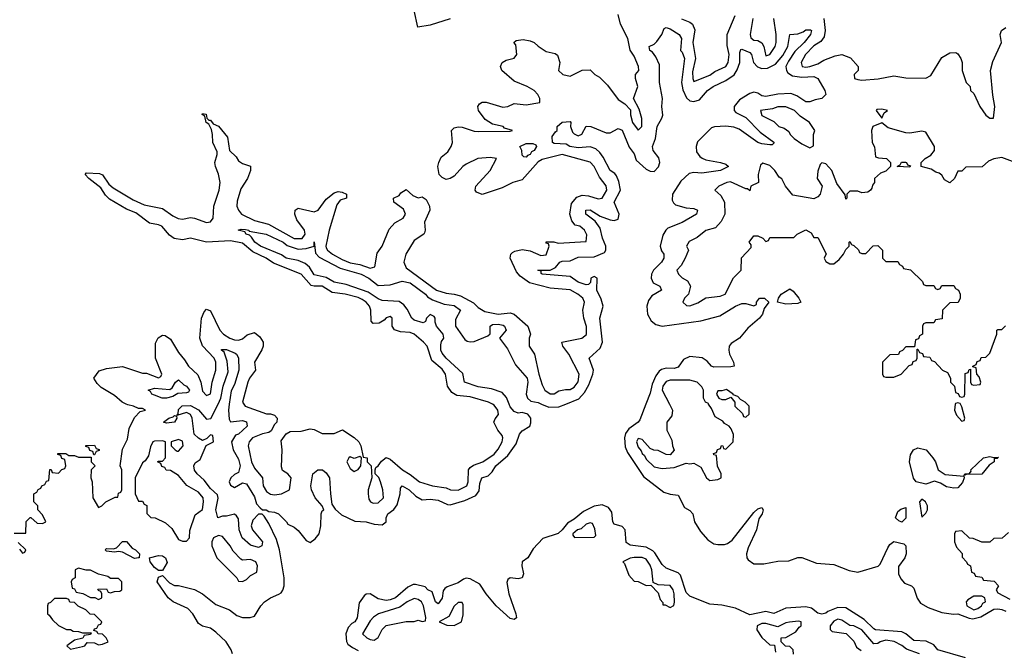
# Model space of a CAD drawing. Header units: inches. Extents: x 2710751 to 2829008, y 857003 to 965602.
# Tile 303 of 320: x 2810516 to 2815443, y 868767 to 871924. Entities that reach past the tile are written whole.
import ezdxf

# ---------------------------------------------------------------- set-up
doc = ezdxf.new("R2010")
doc.units = ezdxf.units.IN
doc.header["$MEASUREMENT"] = 0
doc.layers.add('C8816', color=7, linetype='Continuous')
doc.layers.add('C8817', color=7, linetype='Continuous')

msp = doc.modelspace()

# ---------------------------------------------------------------- linework, layer by layer
at = {"layer": 'C8816', "color": 2}
for points, elevation in [([(2810487.3, 869352.7), (2810546, 869354), (2810548.4, 869411.6), (2810568.4, 869431.6), (2810571.6, 869431.6), (2810603.6, 869403.6), (2810630, 869402), (2810646, 869410), (2810630, 869446), (2810606, 869470), (2810606, 869490), (2810586, 869510), (2810586, 869550), (2810602, 869558), (2810607.3, 869572.7), (2810622, 869578), (2810626, 869590), (2810642, 869598), (2810650, 869614), (2810662, 869618), (2810667.3, 869672.7), (2810672.7, 869672.7), (2810678, 869658), (2810710, 869654), (2810727.3, 869672.7), (2810742, 869678), (2810746, 869690), (2810742, 869722), (2810727.3, 869727.3), (2810722, 869742), (2810707.3, 869747.3), (2810707.3, 869752.7), (2810747.3, 869752.7), (2810762, 869742), (2810790, 869742), (2810810, 869734), (2810874, 869734), (2810874, 869710), (2810894, 869690), (2810874, 869670), (2810872, 869630), (2810878, 869610), (2810881, 869530), (2810910, 869482), (2810926, 869490), (2810946, 869510), (2810994, 869534), (2811006, 869534), (2811010, 869554), (2811022, 869558), (2811026, 869570), (2811026, 869670), (2811018, 869690), (2811030, 869774), (2811055.5, 869824.5), (2811063.2, 869876.8), (2811090, 869932), (2811118, 869962), (2811146, 869970), (2811130, 869978), (2811110, 869978), (2811086, 869990), (2811056, 869996), (2811047.9, 870000)], 6), ([(2811580.7, 868750), (2811574.5, 868770), (2811549.7, 868809.7), (2811497.7, 868857.7), (2811470, 868878), (2811430, 868887.6), (2811410, 868900.9), (2811382.7, 868950), (2811356.6, 868976.6), (2811284, 869010), (2811259, 869030), (2811204, 869110), (2811210, 869134), (2811230, 869142), (2811265.4, 869105.4), (2811290, 869092), (2811311.1, 869091.1), (2811390, 869071.3), (2811430.4, 869050.4), (2811496.7, 868996.7), (2811566, 868970), (2811601.6, 868941.6), (2811630, 868930.5), (2811669.5, 868930.5), (2811690, 868938.8), (2811722, 868990), (2811740.9, 869010), (2811770, 869030.4), (2811812.3, 869047.7), (2811824.5, 869055.5), (2811832.3, 869067.7), (2811839.3, 869090), (2811839.3, 869130), (2811815.3, 869270), (2811801.5, 869321.5), (2811762, 869402), (2811739, 869439), (2811728.4, 869448.4), (2811710, 869448.7), (2811682, 869418), (2811674, 869390), (2811680.7, 869370), (2811730.7, 869310), (2811726.8, 869290), (2811710, 869282.4), (2811670, 869294), (2811629.4, 869330), (2811614, 869370), (2811610, 869426), (2811600.4, 869440.4), (2811590, 869448), (2811550, 869438), (2811530, 869438), (2811508, 869430), (2811497.2, 869470), (2811509.1, 869529.1), (2811505.2, 869545.2), (2811470, 869577), (2811438.6, 869618.6), (2811403.7, 869650), (2811389.7, 869669.7), (2811386.6, 869690), (2811393.6, 869706.4), (2811418, 869722), (2811448, 869792), (2811486, 869810), (2811482, 869842), (2811470, 869846), (2811452.7, 869827.3), (2811430, 869818), (2811410, 869828.7), (2811389.6, 869850), (2811379, 869930), (2811370, 869948), (2811350, 869958), (2811302, 869942), (2811308.7, 869951.3), (2811310, 869972), (2811329.1, 869990.9), (2811370, 869992), (2811410, 869971), (2811450, 869924.7), (2811472.7, 869927.3), (2811508.2, 870000)], 2), ([(2811564.5, 870000), (2811560.5, 869970), (2811564.5, 869924.5), (2811571, 869911), (2811630, 869917.1), (2811650, 869910.4), (2811654.8, 869890), (2811610, 869849.4), (2811596.3, 869843.7), (2811576, 869810), (2811584.7, 869770), (2811610, 869724.7), (2811619.1, 869690), (2811610, 869658), (2811590, 869648), (2811572, 869630), (2811564.7, 869610), (2811570, 869594), (2811590, 869582), (2811630, 869604.7), (2811650, 869601), (2811690, 869536), (2811701, 869501), (2811719.6, 869479.6), (2811731.1, 869471.1), (2811748.9, 869471.1), (2811762, 869462), (2811790, 869458.8), (2811811.3, 869450), (2811851.3, 869410), (2811858, 869398), (2811890, 869382.8), (2811910, 869367.3), (2811950, 869316), (2811970, 869306), (2811995.1, 869324.9), (2812014, 869350), (2812022.7, 869390), (2812023.7, 869450), (2812030, 869464.7), (2812038, 869470), (2812029.2, 869490), (2811995.1, 869530), (2811976, 869570), (2811973.2, 869590), (2811982, 869650), (2812008, 869670), (2812031.3, 869670), (2812050, 869656), (2812066.8, 869630), (2812070.5, 869550.5), (2812078, 869498), (2812093.7, 869473.7), (2812126, 869446), (2812193.2, 869413.2), (2812250, 869410.4), (2812290, 869399.3), (2812330, 869394.8), (2812349, 869410), (2812349.3, 869430), (2812357.2, 869450), (2812388.3, 869471.7), (2812405.4, 869494.6), (2812419.3, 869550), (2812421.2, 869578.8), (2812429.5, 869590.5), (2812464.7, 869570), (2812498.8, 869538.8), (2812530, 869520.7), (2812570, 869523), (2812610, 869518), (2812656.8, 869496.8), (2812670, 869495.5), (2812743.6, 869516.4), (2812798.7, 869541.3), (2812814.8, 869565.2), (2812817.5, 869602.5), (2812829, 869630), (2812859.3, 869640.7), (2812879.5, 869660.5), (2812898, 869690), (2812958.3, 869741.7), (2812999.6, 869800.4), (2813017.2, 869850), (2813030, 869866), (2813068.7, 869890), (2813073.6, 869906.4), (2813074, 869930), (2813058, 869950), (2813030, 869957.2), (2813010, 869954), (2812990, 869962.7), (2812970, 869986), (2812964.6, 870000)], 2), ([(2811637.8, 870000), (2811644.7, 869990), (2811750, 869951.3), (2811770, 869951.3), (2811790, 869944.7), (2811804.7, 869930), (2811802, 869910), (2811790, 869898), (2811774.8, 869865.2), (2811762.8, 869857.2), (2811730, 869851.5), (2811680.7, 869830), (2811663.8, 869810), (2811659.3, 869790), (2811676.4, 869710), (2811690, 869678.8), (2811730.6, 869630.6), (2811733.4, 869590), (2811750, 869562), (2811770, 869548.2), (2811790, 869544.9), (2811826, 869550), (2811866, 869570), (2811874, 869630), (2811858, 869650), (2811830, 869668), (2811826.3, 869686.3), (2811829, 869770), (2811824.7, 869815.3), (2811848.9, 869851.1), (2811870, 869862), (2811923.6, 869863.6), (2811970, 869876), (2811990, 869872), (2812030, 869852), (2812090, 869852), (2812131.6, 869871.6), (2812190, 869832), (2812212, 869810), (2812222, 869790), (2812234, 869734), (2812254, 869730), (2812254, 869710), (2812274, 869690), (2812278, 869630), (2812258.8, 869570), (2812258.8, 869550), (2812263.5, 869523.5), (2812270.9, 869510.9), (2812284, 869504), (2812310, 869505.5), (2812336, 869530), (2812332.3, 869570), (2812321.2, 869610), (2812312.1, 869632.1), (2812295.3, 869650), (2812295.3, 869670), (2812298, 869682), (2812310, 869691.3), (2812325.6, 869714.4), (2812350, 869732), (2812370, 869724.7), (2812431, 869670), (2812470, 869648), (2812516, 869610), (2812582, 869590), (2812650, 869580.5), (2812672, 869570), (2812710, 869568.8), (2812753.3, 869590), (2812760.4, 869610), (2812762.4, 869670), (2812770, 869682), (2812786.7, 869693.3), (2812832.7, 869710), (2812890, 869748.7), (2812910, 869774), (2812929.5, 869810), (2812933.6, 869830), (2812930, 869842), (2812909.2, 869870), (2812888.7, 869910), (2812894.6, 869925.4), (2812912.3, 869947.7), (2812909.2, 869970), (2812890, 869995.1), (2812880.9, 870000)], 6), ([(2813126.9, 870000), (2813163.9, 869983.9), (2813214, 869986), (2813248, 870000)], 2), ([(2813649, 870000), (2813618.6, 869921.4), (2813611.3, 869908.7), (2813563.6, 869876.4), (2813547.6, 869852.4), (2813541.7, 869830), (2813545.7, 869785.7), (2813557.2, 869757.2), (2813637.1, 869637.1), (2813739.6, 869559.6), (2813770, 869548.4), (2813810, 869544), (2813842.8, 869482.8), (2813870, 869466.8), (2813884, 869450), (2813892.4, 869410), (2813922.4, 869362.4), (2813959.9, 869319.9), (2813990, 869300.3), (2814010, 869296), (2814042.4, 869297.6), (2814058, 869302), (2814081.2, 869318.8), (2814190, 869457.3), (2814210, 869476), (2814230, 869482), (2814236, 869470), (2814230.8, 869450.8), (2814214.4, 869425.6), (2814202.4, 869370), (2814160.3, 869279.7), (2814152.4, 869250), (2814154.4, 869230), (2814160.3, 869220.3), (2814190, 869200.3), (2814239.7, 869200.3), (2814310, 869212.9), (2814364.7, 869215.3), (2814410, 869232.4), (2814430, 869232), (2814502.8, 869202.8), (2814590, 869197.1), (2814666, 869166), (2814710, 869158), (2814811.9, 869188.1), (2814821.5, 869198.5), (2814859.7, 869280.3), (2814870, 869296), (2814890, 869312), (2814939.8, 869299.8), (2814950.5, 869290.5), (2814952, 869250), (2814944.4, 869230), (2814913.1, 869186.9), (2814912.9, 869150), (2814924.4, 869124.4), (2814943.8, 869103.8), (2814978.8, 869090), (2814990, 869078.8), (2815007.4, 869027.4), (2815023.8, 869003.8), (2815062, 868982), (2815130, 868956.5), (2815188.7, 868948.7), (2815210, 868950.2), (2815267.8, 868927.8), (2815285.3, 868925.3), (2815325.5, 868934.5), (2815390, 868972.8), (2815410, 868974.3), (2815430, 868971.6), (2815450, 868962.6)], 2), ([(2813766.7, 870000), (2813782, 869970), (2813779.6, 869940.4), (2813754, 869910), (2813754, 869870), (2813779.6, 869819.6), (2813782, 869790), (2813791.6, 869768.4), (2813770, 869746), (2813750, 869748), (2813710, 869768), (2813688.4, 869768.4), (2813670, 869778), (2813630, 869822), (2813610, 869828), (2813602.8, 869810), (2813610, 869784.7), (2813625.5, 869765.5), (2813630, 869752), (2813642.8, 869742.8), (2813650, 869724.7), (2813690, 869686), (2813730, 869678), (2813790, 869682), (2813850, 869704.7), (2813870, 869701), (2813890, 869704.7), (2813924.7, 869684.7), (2813952, 869630), (2813970, 869618), (2814010, 869622), (2814026, 869630), (2814026, 869650), (2814008.4, 869688.4), (2814002, 869742), (2813990, 869746), (2813988.4, 869751.6), (2814002, 869758), (2814007.3, 869772.7), (2814022, 869778), (2814027.3, 869792.7), (2814034, 869790), (2814038, 869778), (2814050, 869774), (2814086, 869810), (2814087.3, 869847.3), (2814076.4, 869876.4), (2814066, 869890), (2814043.1, 869903.1), (2814034.6, 869914.6), (2813996.4, 869936.4), (2813978, 869978), (2813963.3, 870000)], 6), ([(2814094, 870000), (2814094, 869990), (2814132.7, 869952.7), (2814138, 869938), (2814150, 869934), (2814166, 869950), (2814166, 869990), (2814156, 870000)], 6), ([(2815197.7, 870000), (2815194, 869970), (2815203.6, 869943.6), (2815230, 869914), (2815242, 869918), (2815246, 869930), (2815230, 869986), (2815223, 870000)], 6), ([(2815248, 868730), (2815110, 868769.3), (2815090, 868794), (2815052.3, 868812.3), (2814990, 868816.2), (2814949.7, 868849.7), (2814930, 868859.6), (2814799, 868870), (2814790, 868874), (2814741.8, 868921.8), (2814650, 868979.5), (2814610, 868980.7), (2814559, 868961), (2814550, 868952.7), (2814530, 868947.8), (2814510, 868952.7), (2814478, 868978), (2814450, 868984), (2814350, 868978.7), (2814290, 868952), (2814250, 868961.3), (2814170, 868945.4), (2814098.5, 868978.5), (2814030, 868992.3), (2813970, 868998.4), (2813888.7, 869030), (2813870, 869038), (2813850, 869056), (2813822.7, 869142.7), (2813810, 869155.1), (2813750, 869178), (2813730, 869197), (2813694.7, 869254.7), (2813684.4, 869264.4), (2813650, 869283.5), (2813570, 869294), (2813550, 869306.6), (2813545.1, 869370), (2813530, 869387), (2813490, 869399.3), (2813483.6, 869410), (2813478.7, 869458.7), (2813462.4, 869482.4), (2813430, 869495.6), (2813390, 869488.3), (2813337.2, 869462.8), (2813290, 869424.2), (2813256.2, 869403.8), (2813230, 869369.6), (2813210, 869352), (2813133.8, 869326.2), (2813084.9, 869275.1), (2813058.8, 869230), (2813030.8, 869210), (2813027.7, 869190), (2813037.1, 869150), (2813030.7, 869130), (2813010, 869125.6), (2812970.6, 869129.4), (2812959.1, 869120.9), (2812953, 869107), (2812962.6, 869050), (2812999.1, 868950), (2813001, 868930), (2812990, 868921.2), (2812970, 868926.6), (2812899.6, 868990), (2812849.8, 869049.8), (2812818.6, 869098.6), (2812770, 869124.7), (2812750, 869127.6), (2812737, 869123), (2812710, 869104.2), (2812655.2, 869084.8), (2812643.5, 869076.5), (2812634.4, 869065.6), (2812630, 869028.7), (2812610, 868999.3), (2812597.2, 869010), (2812579.3, 869059.3), (2812558, 869070), (2812545.2, 869085.2), (2812496.5, 869096.5), (2812484, 869096), (2812457.5, 869082.5), (2812396.3, 869030), (2812370, 869019.6), (2812350, 869017), (2812310, 869024.5), (2812270, 869049), (2812250, 869048.7), (2812239.8, 869040.2), (2812214.9, 869005.1), (2812204, 868930), (2812193, 868910), (2812178, 868902), (2812159.1, 868880.9), (2812147.3, 868850), (2812150.4, 868810.4), (2812157.1, 868797.1), (2812180.3, 868780.3), (2812210, 868766.8)], 2), ([(2815463.6, 869356.4), (2815431.6, 869328.4), (2815390, 869326), (2815370, 869308), (2815330, 869308), (2815287.3, 869327.3), (2815268.4, 869328.4), (2815230, 869366), (2815198, 869362), (2815194, 869350), (2815194, 869310), (2815203.6, 869283.6), (2815231.6, 869251.6), (2815232.7, 869232.7), (2815254, 869210), (2815258, 869198), (2815274, 869190), (2815278, 869158), (2815292.7, 869152.7), (2815298, 869138), (2815330, 869134), (2815338, 869118), (2815392.7, 869112.7), (2815414, 869090), (2815402, 869070), (2815410, 869054), (2815470, 869022.8)], 6), ([(2810514, 869274), (2810530, 869254), (2810542, 869258), (2810546, 869270), (2810507.3, 869307.3)], 6), ([(2814387.3, 868747.3), (2814386, 868770), (2814370, 868786), (2814347.3, 868787.3), (2814326, 868810), (2814326, 868830), (2814350, 868832), (2814400.4, 868859.6), (2814416.4, 868883.6), (2814426, 868890), (2814426, 868910), (2814412.9, 868912.9), (2814368.4, 868908.4), (2814350, 868904), (2814310, 868884), (2814250, 868900.9), (2814230, 868900.9), (2814206, 868890), (2814204.7, 868870), (2814230, 868832), (2814270, 868794), (2814292.7, 868792.7), (2814298, 868758)], 6), ([(2815018, 868750), (2814953, 868773), (2814930, 868791.3), (2814891.7, 868811.7), (2814850, 868818.3), (2814821, 868810), (2814810, 868801.2), (2814790, 868799), (2814730, 868869.3), (2814690, 868889), (2814670, 868892), (2814630, 868917.6), (2814610, 868922.9), (2814590, 868913.6), (2814571, 868890), (2814571.3, 868871.3), (2814581, 868861), (2814651, 868851), (2814690, 868812), (2814702.8, 868782.8), (2814726.4, 868766.4)], 6)]:
    msp.add_lwpolyline(points, dxfattribs=dict(at, elevation=elevation))
for points, elevation in [([(2811250, 869903.7), (2811235.3, 869910), (2811262, 869930), (2811284, 869936), (2811290, 869942), (2811299.6, 869939.6), (2811302, 869930), (2811290, 869909.4)], 2), ([(2811230, 869815.3), (2811190, 869814), (2811182, 869810), (2811170, 869786), (2811159.6, 869740.4), (2811143.6, 869716.4), (2811130, 869706), (2811094, 869630), (2811094, 869550), (2811110, 869514), (2811130, 869514), (2811138, 869498), (2811151.6, 869491.6), (2811152.7, 869452.7), (2811172, 869432), (2811194, 869430), (2811245.4, 869405.4), (2811276.9, 869376.9), (2811310, 869322), (2811330, 869314), (2811350, 869314), (2811366, 869330), (2811367.3, 869367.3), (2811394, 869446), (2811430, 869472), (2811435.6, 869510), (2811433.3, 869530), (2811410, 869559.3), (2811352.3, 869592.3), (2811310, 869642), (2811270, 869668), (2811248.4, 869668.4), (2811242, 869682), (2811227.3, 869687.3), (2811222, 869702), (2811206, 869710), (2811210, 869714), (2811230, 869714), (2811246, 869730), (2811246, 869810)], 6), ([(2811310, 869822), (2811274, 869810), (2811274, 869790), (2811294, 869770), (2811303.6, 869763.6), (2811310, 869764.7), (2811333.2, 869790), (2811330, 869814)], 6), ([(2810886, 869746), (2810882, 869762), (2810867.3, 869767.3), (2810862, 869782), (2810847.3, 869787.3), (2810847.3, 869792.7), (2810890, 869794), (2810898, 869778), (2810912.7, 869772.7), (2810912.7, 869767.3), (2810898, 869762), (2810890, 869746)], 6), ([(2815190, 869579.3), (2815153.7, 869586.3), (2815123.9, 869603.9), (2815093.2, 869613.2), (2815050, 869599.5), (2815002, 869610), (2814989.1, 869629.1), (2814969, 869710), (2814973.6, 869746.4), (2814988.9, 869771.1), (2815010, 869781), (2815051.3, 869770), (2815086, 869730), (2815098, 869710), (2815112, 869670), (2815146.8, 869646.8), (2815239.6, 869639.6), (2815242, 869630), (2815233.2, 869606.8), (2815210, 869581.2)], 2), ([(2812218, 869738), (2812190, 869728), (2812170, 869735.3), (2812162, 869730), (2812152, 869710), (2812170, 869678), (2812190, 869662), (2812210, 869672), (2812222, 869690), (2812226, 869730)], 6), ([(2815390, 869732), (2815414, 869734), (2815407.3, 869727.3), (2815392.7, 869727.3), (2815391.3, 869710), (2815366.4, 869693.6), (2815330, 869649.3), (2815252, 869648), (2815242, 869642), (2815246, 869650), (2815268, 869652), (2815276.4, 869663.6), (2815275.3, 869670), (2815338, 869730), (2815370, 869738)], 2), ([(2815030, 869524), (2815018.8, 869510), (2815030, 869434), (2815050, 869454), (2815058, 869470), (2815058, 869490), (2815048.7, 869510)], 6), ([(2814930, 869408), (2814914.6, 869414.6), (2814898, 869430), (2814910, 869462), (2814925.6, 869474.4), (2814950, 869482), (2814950, 869428.7)], 2), ([(2813370, 869406), (2813350, 869399), (2813324.9, 869375.1), (2813306.8, 869370), (2813284, 869350), (2813283.5, 869343.5), (2813291.6, 869331.6), (2813390, 869334), (2813398, 869342), (2813394.6, 869374.6), (2813382, 869402)], 6), ([(2811090, 869226.6), (2811030, 869259), (2811010, 869262), (2810990, 869258), (2810950, 869264), (2810944, 869270), (2810950, 869276), (2810984.7, 869275.3), (2811000.4, 869279.6), (2811030, 869311), (2811050, 869311), (2811078.8, 869278.8), (2811096, 869270), (2811116, 869250), (2811114, 869230), (2811110, 869229.2)], 2), ([(2811510, 869341.2), (2811484.7, 869330), (2811478, 869310), (2811478, 869290), (2811502, 869230), (2811602, 869130), (2811610, 869114), (2811630, 869112), (2811650, 869122), (2811670, 869142), (2811702, 869158), (2811706, 869190), (2811698, 869210), (2811670, 869222), (2811630, 869218), (2811623.1, 869223.1), (2811584, 869264), (2811568.7, 869290), (2811530, 869337.2)], 6), ([(2811210, 869166), (2811190, 869182), (2811168, 869210), (2811166, 869230), (2811210, 869241), (2811230, 869240.7), (2811246, 869230), (2811253, 869207), (2811230, 869166)], 2), ([(2813590, 869231.8), (2813570.9, 869229.1), (2813534, 869210), (2813542, 869202), (2813563.6, 869143.6), (2813590, 869114), (2813610, 869112), (2813650, 869092), (2813674, 869094), (2813710, 869054), (2813721, 869021), (2813734, 869006), (2813734, 868994), (2813746, 868994), (2813770, 868982), (2813788.4, 868991.6), (2813792.7, 869007.3), (2813791.5, 869050), (2813786, 869070), (2813770, 869091.8), (2813710, 869095.3), (2813686, 869106), (2813678.4, 869170), (2813670, 869193.2), (2813650, 869222.7), (2813630, 869231.5)], 6), ([(2810810, 869178), (2810794, 869170), (2810794, 869130), (2810778, 869122), (2810774, 869110), (2810778, 869078), (2810790, 869074), (2810798, 869058), (2810831.6, 869051.6), (2810870, 869032), (2810892, 869032), (2810910, 869022), (2810926, 869030), (2810926, 869050), (2810922, 869062), (2810910, 869066), (2810907.3, 869072.7), (2810950, 869074), (2810958, 869058), (2810970, 869054), (2810990, 869062), (2811016.4, 869063.6), (2811026, 869070), (2811026, 869110), (2811010, 869126), (2810970, 869126), (2810956.4, 869136.4), (2810910, 869148), (2810870, 869168.7), (2810848, 869168)], 6), ([(2810750, 869026), (2810690, 869026), (2810670, 869006), (2810658, 869002), (2810654, 868990), (2810654, 868950), (2810663.6, 868943.6), (2810679.6, 868919.6), (2810710, 868892), (2810750, 868872), (2810770, 868872), (2810783.6, 868863.6), (2810810, 868862), (2810830, 868854), (2810874, 868854), (2810870, 868846), (2810838, 868842), (2810832, 868828), (2810790, 868818), (2810752, 868790), (2810770, 868772), (2810830, 868785.5), (2810842, 868790), (2810854, 868806), (2810890, 868804), (2810910, 868794), (2810930, 868797.3), (2810958, 868810), (2810948.9, 868828.9), (2810930, 868848), (2810908.7, 868848.7), (2810902, 868862), (2810886, 868866), (2810890, 868874), (2810902, 868878), (2810910, 868894), (2810922, 868898), (2810926, 868910), (2810890, 868946), (2810868.4, 868948.4), (2810846, 868970), (2810808.4, 868988.4), (2810790, 869006), (2810767.3, 869007.3), (2810762, 869022)], 6), ([(2812490, 869027), (2812454.8, 869010), (2812417.5, 868982.5), (2812311.3, 868950), (2812286.6, 868933.4), (2812270, 868914), (2812231.3, 868850), (2812252, 868830), (2812270, 868821), (2812290, 868818), (2812309.1, 868830.9), (2812329.1, 868870.9), (2812350, 868891.3), (2812450, 868911.3), (2812490, 868911.3), (2812510, 868918), (2812530, 868912), (2812546, 868914), (2812548, 868932), (2812537, 868990), (2812526, 869010), (2812510, 869022)], 6), ([(2815330, 869038), (2815290, 869038), (2815259.6, 869020.4), (2815252, 869010), (2815256, 868990), (2815290, 868969.1), (2815310, 868976.3), (2815329.2, 868990), (2815336.2, 869003.8), (2815348.7, 869010), (2815346, 869030)], 6), ([(2812730, 869006), (2812710, 869006), (2812690, 868988), (2812663.5, 868936.5), (2812614, 868910), (2812652.7, 868892.7), (2812690, 868892), (2812710, 868902), (2812726, 868910), (2812734.6, 868945.4), (2812735.3, 868995.3)], 6)]:
    msp.add_lwpolyline(points, close=True, dxfattribs=dict(at, elevation=elevation))
at = {"layer": 'C8817', "color": 2}
for points, elevation in [([(2812670, 871929), (2812570, 871897.2), (2812507.3, 871887.3), (2812489.2, 871970)], 6), ([(2812880.9, 870000), (2812862, 870010), (2812770, 870036.9), (2812703.3, 870043.3), (2812677.4, 870057.4), (2812656.2, 870090), (2812646.6, 870150), (2812630, 870174), (2812577.7, 870217.7), (2812554.7, 870290), (2812537, 870310), (2812489.2, 870350), (2812470, 870358), (2812421.1, 870361.1), (2812391.3, 870371.3), (2812379.6, 870390), (2812379, 870430), (2812370, 870439), (2812350, 870431.8), (2812339.6, 870420.4), (2812314.3, 870405.7), (2812283.9, 870403.9), (2812274.5, 870414.5), (2812273.5, 870470), (2812266.9, 870490), (2812250, 870509.7), (2812230, 870523.1), (2812210, 870532.8), (2812144, 870550), (2812078.9, 870558.9), (2812030, 870589.7), (2811990, 870589.7), (2811974.3, 870594.3), (2811924.5, 870650), (2811785.9, 870705.9), (2811749.6, 870730), (2811682.1, 870762.1), (2811630, 870804.7), (2811570, 870817.2), (2811450, 870809.7), (2811370, 870831.1), (2811330, 870822), (2811288.7, 870828.7), (2811265, 870845), (2811226.6, 870890), (2811210, 870897.7), (2811165.5, 870905.5), (2811097.6, 870957.6), (2811050, 870975.6), (2810965.1, 871025.1), (2810945.3, 871045.3), (2810922.4, 871082.4), (2810862, 871130), (2810844, 871150), (2810850, 871158), (2810914.9, 871154.9), (2810930, 871146.8), (2810961.2, 871101.2), (2810982.8, 871082.8), (2811083.2, 871023.2), (2811137.8, 870997.8), (2811230, 870978.7), (2811282.2, 870942.2), (2811309.3, 870929.3), (2811330, 870926), (2811370, 870933.4), (2811390, 870930.3), (2811450, 870908.1), (2811470, 870912.4), (2811483.5, 870930), (2811487.8, 870990), (2811513.3, 871070), (2811518.9, 871110), (2811511.1, 871151.1), (2811495.1, 871190), (2811492.7, 871210), (2811504, 871250), (2811503.1, 871263.1), (2811482, 871310), (2811481.2, 871350), (2811475.3, 871375.3), (2811462, 871402), (2811448, 871410), (2811442, 871442), (2811428, 871450), (2811430, 871454), (2811448, 871452), (2811451.6, 871431.6), (2811462, 871422), (2811470, 871422), (2811483.6, 871403.6), (2811510.5, 871390.5), (2811555.5, 871335.5), (2811566, 871270), (2811598.4, 871238.4), (2811610, 871218), (2811630, 871204.7), (2811671, 871191), (2811670.8, 871170), (2811656.3, 871130), (2811621.8, 871078.2), (2811604.2, 871015.8), (2811603.1, 870990), (2811610.3, 870970), (2811625.3, 870950), (2811690, 870919), (2811761.2, 870901.2), (2811888.7, 870828.7), (2811930, 870829), (2811944, 870850), (2811940.5, 870870), (2811902.8, 870922.8), (2811892.3, 870950), (2811894, 870970), (2811910, 870980.7), (2811990, 870961.6), (2812010, 870970.8), (2812050, 871026), (2812090, 871058), (2812110, 871064.7), (2812130, 871061), (2812151.3, 871050), (2812151.3, 871030), (2812119.8, 871020.2), (2812103.1, 870996.9), (2812064, 870870), (2812047.6, 870790), (2812050, 870782.8), (2812056.4, 870770), (2812081.6, 870750), (2812130, 870723.9), (2812170, 870707.3), (2812218.2, 870698.2), (2812270, 870681.1), (2812293.5, 870686.5), (2812304.6, 870755.4), (2812330, 870790.6), (2812365.3, 870874.7), (2812392.4, 870907.6), (2812434.5, 870930), (2812446, 870950), (2812435.5, 870975.5), (2812388, 871010), (2812386, 871030), (2812415.3, 871044.7), (2812423.1, 871056.9), (2812450, 871074), (2812483.6, 871043.6), (2812510, 871032), (2812530, 871038), (2812550, 871024.7), (2812566.8, 870990), (2812567.3, 870970), (2812541.3, 870910), (2812544.9, 870870), (2812542, 870858), (2812537.3, 870850), (2812490, 870818.4), (2812447.2, 870750), (2812437.6, 870710), (2812450, 870681.6), (2812602, 870570), (2812650, 870554.4), (2812690, 870550.5), (2812721.3, 870541.3), (2812786.7, 870506.7), (2812810, 870484), (2812843.9, 870463.9), (2812909.3, 870450.7), (2812970, 870456), (2812990.6, 870450.6), (2813058, 870390), (2813072, 870350), (2813064.7, 870330), (2813066, 870290), (2813091.3, 870250), (2813113, 870150), (2813130, 870096), (2813143.8, 870070), (2813170, 870050.6), (2813190, 870050.7), (2813214, 870066), (2813246.8, 870073.2), (2813270, 870073), (2813290, 870083.8), (2813310, 870111.3), (2813315.1, 870150), (2813263.7, 870250), (2813234, 870290), (2813228, 870310), (2813328, 870330), (2813351.7, 870348.3), (2813352.1, 870387.9), (2813339.3, 870430), (2813334, 870470), (2813342, 870510), (2813333.2, 870530), (2813309.2, 870550), (2813270, 870571.2), (2813170, 870579.6), (2813066.5, 870606.5), (2813020.1, 870640.1), (2813002, 870662), (2812969.4, 870730.6), (2812973.2, 870750), (2812981.6, 870758.4), (2812994, 870766), (2813030, 870773.4), (2813070, 870767.7), (2813123.4, 870743.4), (2813150, 870747.7), (2813166, 870790), (2813162, 870802), (2813150, 870806), (2813150, 870812), (2813188.4, 870811.6), (2813210, 870806), (2813350, 870814), (2813353.2, 870846.8), (2813342, 870870), (2813318, 870890), (2813296, 870896), (2813278, 870918), (2813269.2, 870950), (2813276.6, 871003.4), (2813303.6, 871036.4), (2813330, 871046), (2813362.3, 871042.3), (2813410, 871027.7), (2813430, 871030.8), (2813453.3, 871070), (2813450, 871092.7), (2813416.4, 871136.4), (2813390, 871189.3), (2813370, 871211.6), (2813230, 871249.6), (2813130, 871223.5), (2813110, 871212.6), (2813030, 871122.9), (2812982.8, 871110), (2812930, 871082.4), (2812829.3, 871049.3), (2812801.2, 871061.2), (2812795.3, 871070), (2812799, 871090), (2812869.4, 871170), (2812902, 871230), (2812870, 871235.1), (2812808.9, 871228.9), (2812750, 871200.7), (2812734, 871190), (2812690, 871141.2), (2812670, 871129.2), (2812650, 871124), (2812630, 871134), (2812614, 871150), (2812608.7, 871190), (2812612.7, 871210), (2812624.8, 871235.2), (2812657.7, 871262.3), (2812674.5, 871290), (2812680.9, 871310), (2812677.2, 871370), (2812690, 871382.8), (2812710, 871387.7), (2812730, 871386), (2812790, 871366.7), (2812810, 871364.9), (2812970, 871366), (2812982, 871370), (2812942, 871382), (2812935.3, 871390), (2812882, 871402), (2812844.9, 871424.9), (2812812.3, 871470), (2812809, 871490), (2812816.5, 871503.5), (2812830, 871511), (2812850, 871511), (2812933.6, 871486.4), (2812958, 871490), (2812990, 871504), (2813050, 871497.3), (2813118, 871510), (2813119, 871530), (2813109, 871550), (2813090, 871569), (2813055.3, 871590), (2812990, 871617.2), (2812929, 871670), (2812922, 871690), (2812929.3, 871710.7), (2812950, 871721), (2812990, 871731.3), (2813004, 871750), (2812998, 871798), (2812988, 871810), (2813000.4, 871819.6), (2813035.3, 871824.7), (2813070, 871818.8), (2813090.5, 871810.5), (2813110, 871791), (2813150, 871764.9), (2813195.3, 871755.3), (2813206.4, 871746.4), (2813218, 871710), (2813212, 871670), (2813234, 871650), (2813270, 871641), (2813330, 871672), (2813370, 871674), (2813394, 871650), (2813416.9, 871636.9), (2813456.9, 871596.9), (2813510, 871524.7), (2813543.6, 871503.6), (2813572.7, 871472.7), (2813572, 871448), (2813582, 871410), (2813610, 871371.3), (2813628.7, 871390), (2813629, 871430), (2813616.4, 871476.4), (2813588, 871530), (2813608.7, 871590), (2813598, 871630), (2813598, 871650), (2813614, 871670), (2813612.7, 871690), (2813590, 871742), (2813571.3, 871771.3), (2813559.5, 871830), (2813521.5, 871901.5), (2813511.3, 871950)], 6), ([(2813827.9, 871927.9), (2813870, 871912.4), (2813882.5, 871902.5), (2813894.3, 871874.3), (2813884.6, 871810), (2813897, 871730), (2813882.6, 871662.6), (2813883.7, 871630), (2813890, 871614.8), (2813970, 871647.2), (2813995.1, 871664.9), (2814049.2, 871690), (2814060.7, 871710), (2814065.6, 871750), (2814055.8, 871795.8), (2814055.8, 871850), (2814095.5, 871944.5)], 6), ([(2814184.6, 871930), (2814170.4, 871850.4), (2814174.2, 871834.2), (2814190, 871821.3), (2814210, 871819.3), (2814228.7, 871808.7), (2814239.3, 871790), (2814250, 871742.8), (2814270, 871750.8), (2814296.2, 871790), (2814300.9, 871810), (2814300.7, 871850), (2814289.5, 871929.5)], 6), ([(2814539.1, 871930), (2814547.2, 871870), (2814541.2, 871838.8), (2814524.9, 871815.1), (2814490, 871793.3), (2814448.5, 871750), (2814426.4, 871710), (2814430.7, 871690.7), (2814450, 871687.2), (2814470, 871690.5), (2814510, 871703.8), (2814539.1, 871720.9), (2814596.3, 871743.7), (2814630, 871750.6), (2814673.4, 871733.4), (2814711.3, 871690), (2814712, 871670), (2814692, 871650), (2814694, 871630), (2814710, 871624.7), (2814730, 871621), (2814811.8, 871628.2), (2814890, 871642.8), (2814950, 871634), (2815050, 871631), (2815075.3, 871644.7), (2815130, 871734.8), (2815170, 871758), (2815199.6, 871759.6), (2815210, 871754), (2815224.7, 871730), (2815231.3, 871710), (2815231.3, 871670), (2815252, 871610), (2815272, 871590), (2815274, 871570), (2815290, 871554), (2815321, 871490), (2815350, 871446), (2815370, 871431.3), (2815388, 871432), (2815396, 871490), (2815385.6, 871545.6), (2815374, 871670), (2815385.6, 871714.4), (2815428, 871810), (2815422, 871850), (2815428.7, 871870), (2815450, 871884.7)], 6), ([(2813248, 870000), (2813313.1, 870026.9), (2813342.4, 870057.6), (2813363.5, 870096.5), (2813384.5, 870150), (2813386.6, 870170), (2813366, 870230), (2813419.7, 870280.3), (2813432.3, 870310), (2813419.6, 870430), (2813436, 870490), (2813425.3, 870525.3), (2813404, 870570), (2813406, 870630), (2813390, 870638), (2813374, 870630), (2813372, 870608), (2813362, 870598), (2813350, 870597.2), (2813310, 870609.7), (2813270, 870639.3), (2813130.5, 870649.5), (2813126, 870654), (2813126, 870666), (2813108, 870670), (2813170, 870670.6), (2813196.6, 870683.4), (2813219, 870710), (2813230, 870715.5), (2813270, 870717.3), (2813310, 870734.9), (2813390, 870737.1), (2813441.5, 870758.5), (2813449.3, 870770), (2813449.4, 870790), (2813432.7, 870830), (2813420.5, 870880.5), (2813395.3, 870915.3), (2813349.5, 870950), (2813349.4, 870970), (2813370, 870972.4), (2813420.6, 870940.6), (2813470, 870923), (2813490, 870919.1), (2813510, 870926), (2813516, 870950), (2813489.7, 871010), (2813522, 871070), (2813514.5, 871114.5), (2813502, 871142), (2813493.6, 871153.6), (2813470, 871169.2), (2813436, 871236), (2813419.5, 871259.5), (2813398.4, 871278.4), (2813370, 871287.3), (2813310, 871282), (2813269, 871290), (2813250, 871300.9), (2813190, 871305.2), (2813182, 871310), (2813180.4, 871339.6), (2813196.4, 871363.6), (2813206, 871370), (2813206, 871390), (2813230, 871411.3), (2813270, 871414), (2813274, 871410), (2813272, 871390), (2813282, 871362), (2813290, 871352), (2813310, 871342), (2813328.4, 871351.6), (2813350, 871392), (2813374, 871390), (2813450, 871358), (2813470, 871358), (2813510, 871378.8), (2813530, 871370.6), (2813566.4, 871286.4), (2813590, 871252), (2813600.7, 871220.7), (2813650, 871176), (2813670, 871166), (2813690, 871164.7), (2813712.3, 871187.7), (2813719.3, 871210), (2813713.4, 871233.4), (2813686, 871270), (2813682, 871290), (2813697.2, 871330), (2813705.2, 871390), (2813729.1, 871430.9), (2813733.6, 871446.4), (2813729.5, 871489.5), (2813733.2, 871530), (2813718, 871610), (2813718, 871698), (2813699, 871739), (2813682, 871762), (2813669, 871770), (2813666, 871790), (2813690, 871802), (2813704.7, 871815.3), (2813729, 871850), (2813740.2, 871879.8), (2813750, 871884.7), (2813770, 871878.8), (2813816, 871850), (2813826.8, 871830), (2813822, 871770), (2813830, 871762), (2813842.8, 871730), (2813826.8, 871610), (2813833.7, 871573.7), (2813852.8, 871532.8), (2813870, 871518.8), (2813890, 871514), (2813917, 871523), (2813957.2, 871570), (2813985.2, 871590), (2814050, 871619.1), (2814091.2, 871648.8), (2814106.3, 871673.7), (2814118.7, 871710), (2814119.3, 871760.7), (2814124.5, 871775.5), (2814130, 871777.3), (2814170, 871760.7), (2814178, 871750), (2814188.2, 871710), (2814207.9, 871687.9), (2814230, 871679.6), (2814258.4, 871681.6), (2814298.2, 871701.8), (2814335.2, 871744.8), (2814359.6, 871790), (2814370, 871850.8), (2814410, 871853.4), (2814436.6, 871863.4), (2814450, 871874), (2814473.4, 871873.4), (2814478, 871870), (2814473.4, 871850), (2814441.6, 871810), (2814395.1, 871764.9), (2814363.1, 871716.9), (2814350.4, 871690), (2814352.4, 871670), (2814359, 871659), (2814383.6, 871643.6), (2814430, 871636.9), (2814490, 871639.5), (2814510, 871630.4), (2814544, 871570), (2814550, 871549), (2814530, 871529.5), (2814496.3, 871523.7), (2814470, 871512.7), (2814450, 871512.7), (2814403.8, 871543.8), (2814374, 871554), (2814310, 871552), (2814250, 871539.6), (2814230, 871543.6), (2814210, 871557), (2814190, 871562), (2814170, 871555.1), (2814116.9, 871523.1), (2814090.4, 871490), (2814090.7, 871470), (2814099.8, 871459.8), (2814150, 871434), (2814221.6, 871361.6), (2814290.3, 871310.3), (2814290, 871306), (2814282, 871298), (2814270, 871298), (2814230, 871302.6), (2814210, 871309.7), (2814116.4, 871376.4), (2814090, 871386.3), (2814050, 871391.8), (2813991.9, 871388.1), (2813977.6, 871382.4), (2813907.9, 871312.1), (2813900.5, 871290), (2813902.6, 871262.6), (2813918.7, 871238.7), (2813930.3, 871230.3), (2813950, 871222.4), (2814022, 871210), (2814050, 871200.7), (2814062.8, 871190), (2814022, 871170), (2813930, 871156.3), (2813890, 871159.7), (2813866.4, 871153.6), (2813824, 871116), (2813781.6, 871050), (2813781.3, 871021.3), (2813786.9, 871006.9), (2813797.6, 870997.6), (2813850, 870983.1), (2813890, 870979.3), (2813906.8, 870970), (2813902.8, 870950), (2813830, 870908.2), (2813759.6, 870880.4), (2813749, 870871), (2813734.2, 870845.8), (2813720.3, 870790), (2813727.2, 870767.2), (2813739.3, 870750), (2813739.5, 870730), (2813728.2, 870710), (2813687.7, 870670), (2813677.6, 870650), (2813676.4, 870630), (2813686.4, 870606.4), (2813718.8, 870590), (2813726.8, 870570), (2813679, 870541), (2813662, 870518), (2813654.6, 870490), (2813657, 870450), (2813676.5, 870416.5), (2813699, 870399), (2813730, 870390.4), (2813923.9, 870416.1), (2814018.7, 870441.3), (2814097.2, 870490), (2814130, 870503), (2814150, 870502.8), (2814190, 870492), (2814202, 870498), (2814202, 870510), (2814218, 870530), (2814242, 870530), (2814264.7, 870510), (2814241, 870479), (2814233, 870450), (2814218, 870430), (2814160.2, 870379.8), (2814118, 870330), (2814076.7, 870303.3), (2814065.5, 870290), (2814063.8, 870270), (2814068.2, 870250), (2814087.3, 870210), (2814090.4, 870189.6), (2814074.4, 870185.6), (2813990, 870184.2), (2813977.2, 870190), (2813955.2, 870215.2), (2813931.2, 870231.2), (2813870, 870238), (2813837.2, 870222.8), (2813810, 870184.2), (2813790, 870177.4), (2813750, 870178.9), (2813727.3, 870172.7), (2813715.6, 870164.4), (2813698.6, 870141.4), (2813681.1, 870098.9), (2813670, 870054), (2813649, 870000)], 2), ([(2815510, 871204), (2815430, 871234), (2815390, 871228), (2815363.6, 871216.4), (2815331.6, 871188.4), (2815250, 871186), (2815230, 871166), (2815210, 871166), (2815194, 871130), (2815170, 871108), (2815143.1, 871123.1), (2815130, 871146), (2815116.4, 871156.4), (2815100.4, 871160.4), (2815076.4, 871176.4), (2815026, 871190), (2815026, 871210), (2815046, 871230), (2815074.6, 871245.4), (2815094, 871270), (2815094, 871290), (2815050, 871361.2), (2815030, 871367), (2814970, 871357), (2814950, 871358), (2814862.5, 871382.5), (2814830, 871408.7), (2814784.7, 871390), (2814778, 871370), (2814781, 871310), (2814792.7, 871287.3), (2814798, 871238), (2814812.7, 871232.7), (2814854, 871230), (2814874, 871210), (2814874, 871190), (2814850, 871166), (2814823.6, 871156.4), (2814794, 871130), (2814794, 871110), (2814783.6, 871096.4), (2814779.6, 871080.4), (2814774, 871070), (2814759.6, 871060.4), (2814730, 871058), (2814710, 871066), (2814670, 871066), (2814654, 871050), (2814654, 871030), (2814650, 871026), (2814647.3, 871047.3), (2814604.7, 871104.7), (2814579, 871170), (2814550, 871202), (2814530, 871208), (2814521, 871199), (2814510, 871166), (2814506, 871130), (2814532, 871090), (2814522, 871050), (2814510, 871038), (2814490, 871028), (2814385.2, 871045.2), (2814348.7, 871090), (2814330, 871128), (2814316.4, 871136.4), (2814295.3, 871170), (2814270, 871194), (2814234, 871206), (2814223.6, 871196.4), (2814211.3, 871150), (2814212, 871110), (2814174, 871090), (2814170, 871068), (2814158, 871078), (2814150, 871078), (2814072.9, 871112.9), (2814054, 871110), (2814014, 871090), (2813994, 871070), (2814023.6, 871043.6), (2814042, 871010), (2814044.7, 870950), (2814025.4, 870914.6), (2813997.3, 870882.7), (2813950, 870868.7), (2813905.4, 870834.6), (2813865.4, 870814.6), (2813852, 870790), (2813862, 870770), (2813846, 870730), (2813826, 870694), (2813804.7, 870670), (2813812, 870650), (2813830, 870632), (2813856.9, 870616.9), (2813872, 870590), (2813862, 870550), (2813842, 870530), (2813834, 870510), (2813852.7, 870492.7), (2813870, 870492), (2813910, 870506), (2813950, 870531.3), (2814020.4, 870539.6), (2814046, 870550), (2814087.3, 870632.7), (2814126, 870670), (2814128.4, 870731.6), (2814176.4, 870783.6), (2814176.4, 870796.4), (2814166, 870810), (2814190, 870842), (2814210, 870842), (2814234, 870830), (2814250, 870814), (2814262, 870818), (2814270, 870834), (2814390, 870834), (2814406, 870850), (2814450, 870872), (2814476.9, 870856.9), (2814490, 870834), (2814510, 870834), (2814551.6, 870751.6), (2814542, 870730), (2814550, 870714), (2814570, 870702), (2814590, 870702), (2814616.5, 870723.5), (2814638, 870750), (2814650, 870774), (2814666, 870790), (2814666, 870810), (2814670, 870814), (2814678, 870798), (2814690, 870794), (2814712.7, 870772.7), (2814718, 870758), (2814730, 870754), (2814750, 870754), (2814787.3, 870792.7), (2814810, 870794), (2814834, 870770), (2814834, 870730), (2814850, 870714), (2814910, 870714), (2814918, 870698), (2814934, 870690), (2814938, 870678), (2814972.7, 870672.7), (2815032.7, 870612.7), (2815038, 870598), (2815050, 870594), (2815090, 870594), (2815098, 870578), (2815110, 870574), (2815122, 870578), (2815130, 870594), (2815190, 870594), (2815198, 870578), (2815214, 870570), (2815222, 870550), (2815222, 870530), (2815211.3, 870508.7), (2815170, 870506), (2815134, 870470), (2815132.7, 870427.3), (2815098, 870422), (2815090, 870406), (2815050, 870406), (2815038, 870402), (2815034, 870390), (2815034, 870350), (2815018, 870342), (2815012.7, 870327.3), (2814998, 870322), (2814994, 870286), (2814950, 870286), (2814932.7, 870267.3), (2814918, 870262), (2814912.7, 870247.3), (2814870, 870246), (2814834, 870210), (2814834, 870150), (2814838, 870138), (2814850, 870134), (2814890, 870134), (2814926, 870150), (2814967.3, 870192.7), (2814982, 870198), (2814987.3, 870212.7), (2815002, 870218), (2815006, 870230), (2815006, 870274), (2815010, 870274), (2815018, 870258), (2815032.7, 870252.7), (2815038, 870238), (2815070, 870234), (2815078, 870218), (2815092.7, 870212.7), (2815134, 870170), (2815158, 870158), (2815174, 870130), (2815174, 870110), (2815194, 870090), (2815198, 870058), (2815212.7, 870052.7), (2815218, 870038), (2815230, 870034), (2815242, 870038), (2815246, 870050), (2815247.3, 870152.7), (2815262, 870158), (2815267.3, 870172.7), (2815274, 870174), (2815274, 870110), (2815278, 870098), (2815290, 870094), (2815322, 870098), (2815326, 870110), (2815316.4, 870136.4), (2815306, 870150), (2815302, 870182), (2815286, 870186), (2815286, 870190), (2815302, 870198), (2815307.3, 870212.7), (2815322, 870218), (2815327.3, 870232.7), (2815350, 870234), (2815370, 870254), (2815406, 870350), (2815406, 870370), (2815410, 870374), (2815430, 870374), (2815448.4, 870391.6)], 6), ([(2812964.6, 870000), (2812952.1, 870032.1), (2812930, 870057.2), (2812876.2, 870076.2), (2812810, 870086), (2812742, 870110), (2812733.2, 870153.2), (2812649.5, 870230), (2812630, 870254), (2812623.6, 870270), (2812623.7, 870296.3), (2812626.3, 870313.7), (2812638, 870330), (2812635.3, 870350), (2812602, 870390), (2812595.3, 870410), (2812595.3, 870430), (2812590, 870438), (2812570, 870448), (2812552, 870430), (2812546, 870414), (2812534, 870406), (2812490, 870419.3), (2812477.2, 870430), (2812455.3, 870475.3), (2812437.4, 870497.4), (2812413.8, 870513.8), (2812330, 870518), (2812310, 870526), (2812259.3, 870559.3), (2812150, 870598.4), (2812090, 870609.7), (2812050, 870633.2), (2811990, 870647.3), (2811965.1, 870685.1), (2811944.1, 870704.1), (2811910, 870719), (2811849.2, 870730), (2811826.3, 870746.3), (2811721.2, 870790), (2811692.7, 870810), (2811675.1, 870835.1), (2811665.1, 870845.1), (2811649, 870850), (2811642, 870862), (2811608.7, 870871.3), (2811624, 870876), (2811645.6, 870874.4), (2811662, 870870), (2811664.7, 870864.7), (2811749.5, 870850.5), (2811833.4, 870810), (2811854.4, 870794.4), (2811910, 870774.9), (2811950, 870778), (2811989, 870791), (2811990, 870812), (2811996.1, 870756.1), (2812014.7, 870734.7), (2812119.5, 870679.5), (2812224, 870650), (2812262.8, 870630), (2812310, 870593.4), (2812370, 870596.4), (2812430, 870614.8), (2812470, 870606.8), (2812546.8, 870550), (2812557, 870537), (2812582, 870522), (2812639.3, 870499.3), (2812690, 870494), (2812721, 870470), (2812696, 870424), (2812696, 870390), (2812742.8, 870322.8), (2812754.8, 870314.8), (2812770, 870310.8), (2812790, 870313.4), (2812858.9, 870341.1), (2812869.3, 870350.7), (2812869.6, 870390), (2812882, 870398), (2812910, 870399.5), (2812934.3, 870394.3), (2812942, 870390), (2812950.4, 870370), (2812916, 870330), (2812956.7, 870276.7), (2812996.8, 870196.8), (2813054.4, 870130), (2813059.1, 870110), (2813050.6, 870050), (2813056, 870030), (2813073.7, 870013.7), (2813110, 870007.3), (2813126.9, 870000)], 2), ([(2811047.9, 870000), (2811029.3, 870009.3), (2810990, 870042), (2810923.1, 870083.1), (2810903.1, 870103.1), (2810886, 870130), (2810914, 870166), (2810950, 870177.3), (2811030, 870187.3), (2811130, 870154.8), (2811150, 870154), (2811210, 870130.6), (2811221.5, 870138.5), (2811227, 870150), (2811194.7, 870230), (2811195.3, 870304.7), (2811208, 870332), (2811230, 870345.5), (2811243.4, 870343.4), (2811270, 870324.9), (2811310, 870257.3), (2811341.1, 870221.1), (2811360.7, 870190), (2811406.9, 870146.9), (2811422.4, 870110), (2811430, 870064), (2811450, 870043), (2811470, 870051), (2811478.7, 870110), (2811496.9, 870170), (2811496.9, 870210), (2811489.4, 870230), (2811431.1, 870291.1), (2811416.9, 870330), (2811425.1, 870430), (2811438, 870462), (2811450, 870474.8), (2811470, 870466), (2811518, 870370), (2811536.3, 870350), (2811567.3, 870330), (2811590, 870321.3), (2811610, 870319.5), (2811630, 870326.7), (2811654.2, 870345.8), (2811690, 870358), (2811717, 870337), (2811733.4, 870310), (2811734.8, 870290), (2811728.2, 870271.8), (2811690.8, 870210), (2811696, 870170), (2811666.4, 870130), (2811657.1, 870110), (2811631, 870010), (2811637.8, 870000)], 6), ([(2811508.2, 870000), (2811522.9, 870030), (2811534, 870090), (2811558.4, 870161.6), (2811554, 870214), (2811538.9, 870258.9), (2811526, 870270), (2811526.3, 870273.7), (2811550, 870273), (2811594, 870254), (2811601, 870250), (2811610.6, 870230.6), (2811613, 870170), (2811590, 870098), (2811573.4, 870066.6), (2811564.5, 870000)], 2), ([(2813963.3, 870000), (2813962, 870002), (2813948, 870010), (2813938, 870030), (2813938, 870070), (2813930, 870086), (2813906, 870110), (2813870, 870119), (2813770, 870119.3), (2813750, 870112.7), (2813734.8, 870090), (2813731, 870070), (2813766.7, 870000)], 6), ([(2814156, 870000), (2814146, 870010), (2814122, 870022), (2814110, 870038), (2814086, 870046), (2814086, 870050), (2814052.9, 870072.9), (2814030, 870066), (2814010, 870066), (2814002, 870050), (2814014, 870030), (2814030, 870022), (2814050, 870022), (2814074, 870034), (2814094, 870010), (2814094, 870000)], 6), ([(2815223, 870000), (2815222, 870002), (2815210, 870006), (2815198, 870002), (2815197.7, 870000)], 6)]:
    msp.add_lwpolyline(points, dxfattribs=dict(at, elevation=elevation))
for points, elevation in [([(2814350, 871488), (2814310, 871488), (2814282.8, 871477.2), (2814222, 871470), (2814230, 871444.7), (2814290, 871414), (2814314, 871390), (2814342, 871382), (2814364.7, 871364.7), (2814372, 871350), (2814392, 871330), (2814430, 871302), (2814470, 871282), (2814487.3, 871292.7), (2814488, 871350), (2814495.3, 871370), (2814468.7, 871410), (2814421.5, 871441.5), (2814393.2, 871470)], 6), ([(2814830, 871476), (2814804.7, 871475.3), (2814802, 871470), (2814830, 871432), (2814842, 871458), (2814858, 871470)], 6), ([(2813050, 871235.3), (2813038, 871238), (2813030, 871246), (2813028.7, 871268.7), (2813018, 871290), (2813050, 871304.7), (2813083.6, 871303.6), (2813098, 871298), (2813102, 871290), (2813091, 871270), (2813077.3, 871262.7), (2813070, 871249.4), (2813056.3, 871243.7)], 2), ([(2814970, 871186), (2814906, 871190), (2814922, 871198), (2814928.4, 871211.6), (2814948.4, 871211.6), (2814954, 871210), (2814958, 871198), (2814972.7, 871192.7)], 6), ([(2814350, 870500.5), (2814308, 870510), (2814313.2, 870530), (2814326.6, 870550), (2814370, 870577.3), (2814385.8, 870565.8), (2814414.8, 870530), (2814424.7, 870510), (2814410, 870503.7)], 2), ([(2811250, 870029.6), (2811228.7, 870030), (2811190, 870044.2), (2811177.2, 870050), (2811170, 870062), (2811158, 870070), (2811190, 870079.3), (2811266.6, 870073.4), (2811279.5, 870080.5), (2811295.3, 870110), (2811310, 870121), (2811336.8, 870096.8), (2811350.8, 870090), (2811364.7, 870070), (2811359.8, 870060.2), (2811350, 870055.3), (2811306.4, 870053.6), (2811282, 870038)], 2)]:
    msp.add_lwpolyline(points, close=True, dxfattribs=dict(at, elevation=elevation))

doc.saveas('drawing.dxf')
